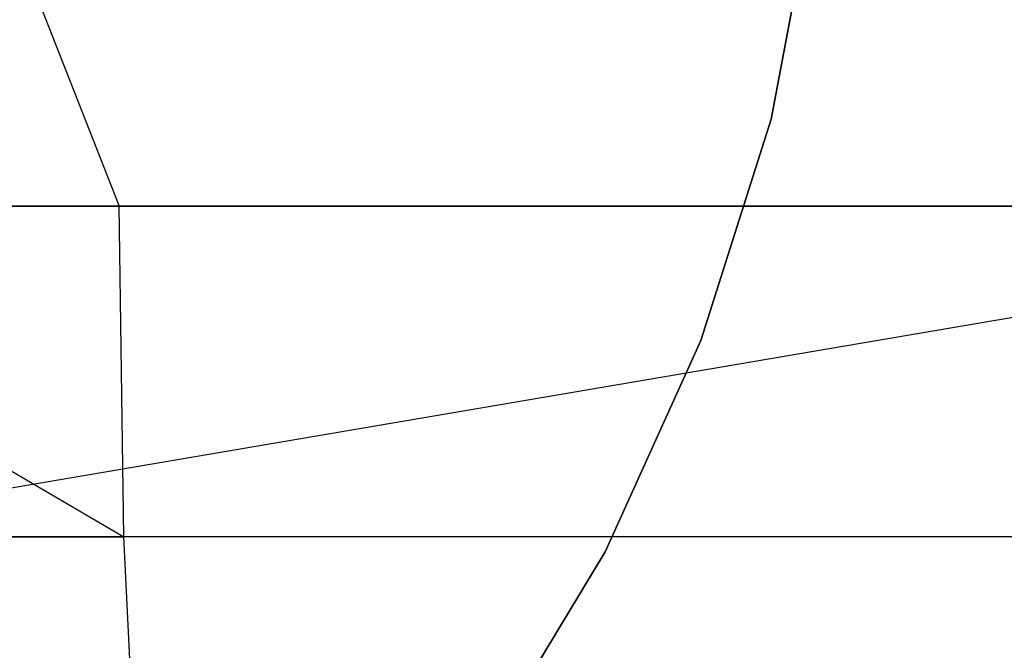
# Model space of a CAD drawing. Extents: x -172 to 172, y -29 to 28.
# Tile 393 of 656: x -16.29 to -11.69, y -16.38 to -13.43. Entities that reach past the tile are written whole.
import ezdxf

# ---------------------------------------------------------------- set-up
doc = ezdxf.new("R2010")
doc.units = 0
doc.header["$LTSCALE"] = 25.4
doc.layers.get('0').update_dxf_attribs({"linetype": 'CONTINUOUS'})

# ---------------------------------------------------------------- blocks, each defined once
blk = doc.blocks.new('RYFLO_AURA_STL')
at = {"color": 0}
for p, q in [((-12.7841, -13.8935, -119), (-12.5815, -12.8281, -119)), ((-12.5815, -12.8281, -120), (-12.7841, -13.8935, -120)), ((-12.5815, -12.8281, -120), (-12.7841, -13.8935, -120)), ((-12.7841, -13.8935, -119), (-12.5815, -12.8281, -119)), ((-13.1115, -14.9275, -119), (-12.7841, -13.8935, -119)), ((-12.7841, -13.8935, -120), (-13.1115, -14.9275, -120)), ((-12.7841, -13.8935, -120), (-13.1115, -14.9275, -120)), ((-13.1115, -14.9275, -119), (-12.7841, -13.8935, -119)), ((-12.7841, -13.8935, -119), (-12.7841, -13.8935, -120)), ((-12.7841, -13.8935, -119), (-12.7841, -13.8935, -120)), ((-13.559, -15.9154, -119), (-13.1115, -14.9275, -119)), ((-13.1115, -14.9275, -120), (-13.559, -15.9154, -120)), ((-13.1115, -14.9275, -120), (-13.559, -15.9154, -120)), ((-13.559, -15.9154, -119), (-13.1115, -14.9275, -119)), ((-13.1115, -14.9275, -119), (-13.1115, -14.9275, -120)), ((-13.1115, -14.9275, -119), (-13.1115, -14.9275, -120)), ((-14.1202, -16.8434, -119), (-13.559, -15.9154, -119)), ((-13.559, -15.9154, -120), (-14.1202, -16.8434, -120)), ((-13.559, -15.9154, -120), (-14.1202, -16.8434, -120)), ((-14.1202, -16.8434, -119), (-13.559, -15.9154, -119)), ((-13.559, -15.9154, -119), (-13.559, -15.9154, -120)), ((-13.559, -15.9154, -119), (-13.559, -15.9154, -120))]:
    blk.add_line(p, q, dxfattribs=at)

msp = doc.modelspace()

# ---------------------------------------------------------------- linework, layer by layer
at = {"color": 0}
for p, q in [((-18.4532, -7.5997, -1071.74), (-15.8286, -14.2997, -1071.4779)), ((-18.4532, -7.5997, -1071.74), (-15.8286, -14.2997, -1071.4779)), ((-18.4532, -14.2997, -1071.74), (-15.8286, -14.2997, -1071.4779)), ((-18.4532, -14.2997, -1071.74), (-15.8062, -15.8448, -1071.7216)), ((-18.4532, -14.2997, -1071.74), (-15.8286, -14.2997, -1071.4779)), ((-18.4532, -14.2997, -1071.74), (-15.8062, -15.8448, -1071.7216)), ((-8.604, -14.2997, -1415.5354), (-17.6885, -14.2997, -1414.8408)), ((-8.604, -14.2997, -1415.5354), (-17.6885, -14.2997, -1414.8408)), ((-8.604, -14.2997, -1415.5354), (-17.6634, -15.8448, -1414.5974)), ((-8.604, -14.2997, -1415.5354), (-17.6634, -15.8448, -1414.5974)), ((-15.8286, -14.2997, -1071.4779), (-6.258, -14.2997, -1070.8636)), ((-15.8286, -14.2997, -1071.4779), (-6.258, -14.2997, -1070.8636)), ((-15.8062, -15.8448, -1071.7216), (-15.8286, -14.2997, -1071.4779)), ((-15.8062, -15.8448, -1071.7216), (-15.8286, -14.2997, -1071.4779)), ((-25.3144, -15.8448, -1072.8651), (-15.8062, -15.8448, -1071.7216)), ((-25.3144, -15.8448, -1072.8651), (-15.8062, -15.8448, -1071.7216)), ((-8.1135, -15.8448, -1415.3142), (-17.6634, -15.8448, -1414.5974)), ((-8.1135, -15.8448, -1415.3142), (-17.6634, -15.8448, -1414.5974)), ((-6.2491, -15.8448, -1071.1083), (-15.8062, -15.8448, -1071.7216)), ((-15.741, -17.2386, -1072.4287), (-15.8062, -15.8448, -1071.7216)), ((-6.2491, -15.8448, -1071.1083), (-15.8062, -15.8448, -1071.7216)), ((-15.741, -17.2386, -1072.4287), (-15.8062, -15.8448, -1071.7216))]:
    msp.add_line(p, q, dxfattribs=at)

# ---------------------------------------------------------------- block references
msp.add_blockref('RYFLO_AURA_STL', (0, 0), dxfattribs=at)

doc.saveas('drawing.dxf')
